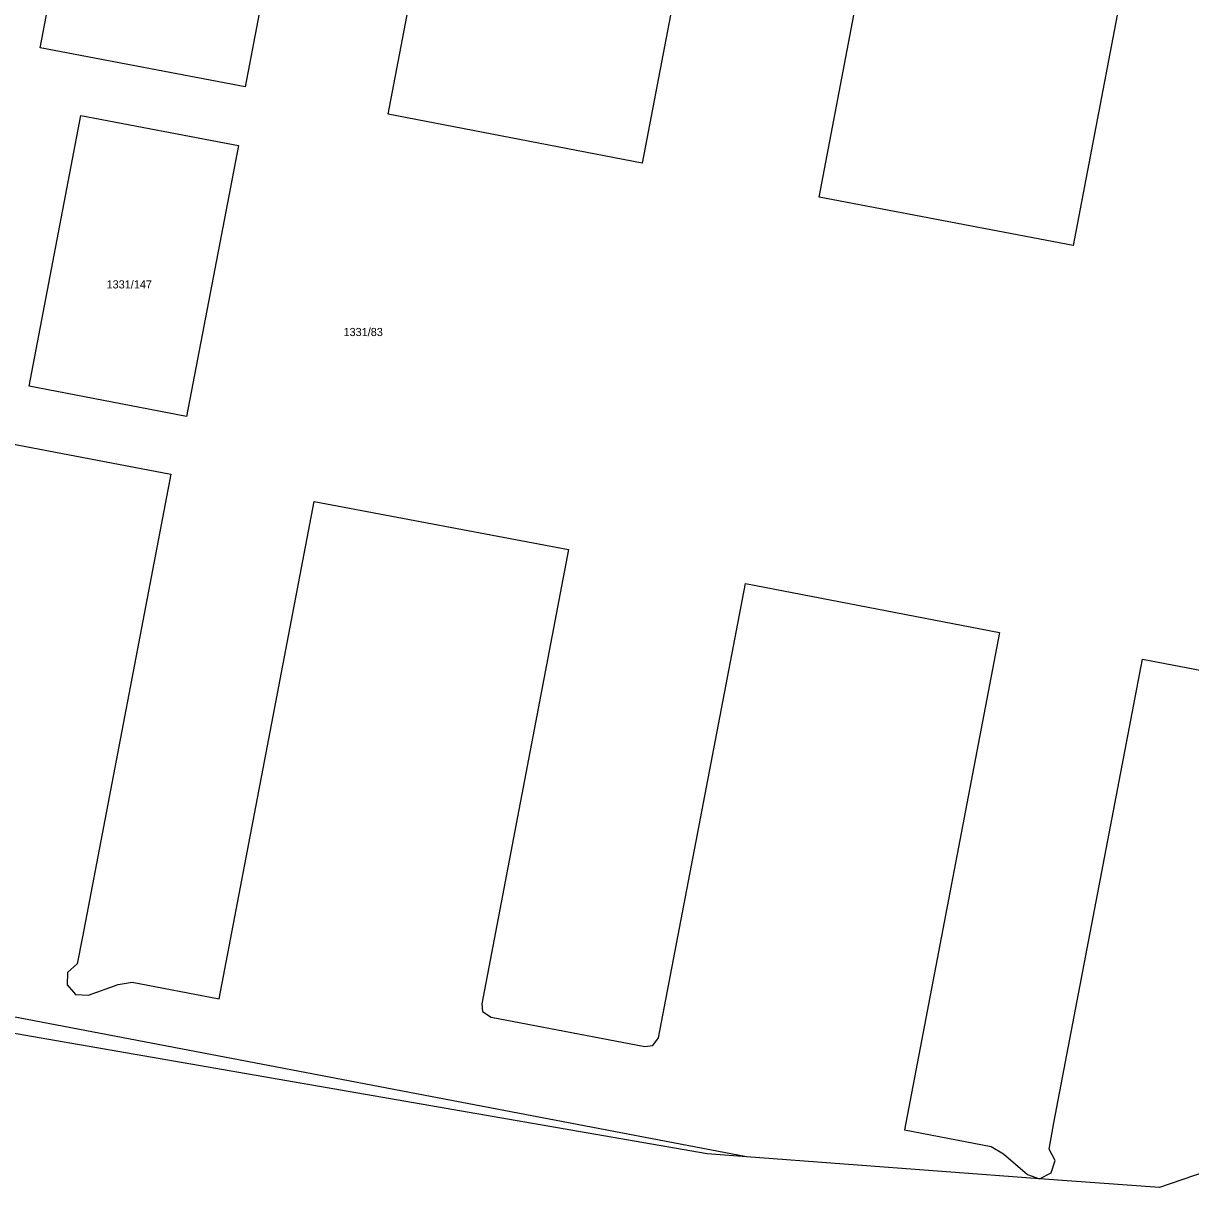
# Model space of a CAD drawing. Extents: x -601602 to -600882, y -1162594 to -1161950.
# Drawn here: x -601158 to -601036.2, y -1162543.8 to -1162422.3 of the extents above; entities that cross this region are included whole.
import ezdxf

# ---------------------------------------------------------------- set-up
doc = ezdxf.new("R2010")
doc.units = 0
doc.layers.add('KN_Hranice parcel', color=7, linetype='Continuous')
doc.layers.add('KN_Parcelní čísla', color=7, linetype='Continuous')

msp = doc.modelspace()

# ---------------------------------------------------------------- linework, layer by layer
at = {"layer": 'KN_Hranice parcel'}
for p, q in [((-600942.32, -1162509.97), (-601039.44, -1162543.83)), ((-601082.55, -1162540.62), (-601195.8, -1162519)), ((-601082.55, -1162540.62), (-601086.67, -1162540.31)), ((-601051.96, -1162542.9), (-601082.55, -1162540.62)), ((-601039.44, -1162543.83), (-601051.96, -1162542.9))]:
    msp.add_line(p, q, dxfattribs=at)
for points in [[(-601118.55, -1162378.3), (-601119.11, -1162378.19), (-601120.33, -1162377.46), (-601122.87, -1162375.26), (-601124.15, -1162374.81), (-601125.34, -1162375.41), (-601125.75, -1162376.67), (-601125.14, -1162377.86), (-601125.65, -1162380.62), (-601134.89, -1162428.94), (-601156.28, -1162424.88), (-601146.33, -1162372.89)], [(-601085.21, -1162393.8), (-601093.44, -1162436.91), (-601119.95, -1162431.81), (-601110.04, -1162379.9)], [(-601038.55, -1162393.58), (-601048.46, -1162445.52), (-601074.96, -1162440.48), (-601066.74, -1162397.34)], [(-601135.58, -1162435.09), (-601141, -1162463.35), (-601157.43, -1162460.2), (-601152.04, -1162431.93), (-601135.58, -1162435.09)], [(-601163.99, -1162465.3), (-601142.62, -1162469.38), (-601151.86, -1162517.67), (-601152.42, -1162520.46), (-601153.4, -1162521.36), (-601153.46, -1162522.68), (-601152.57, -1162523.66), (-601151.24, -1162523.73), (-601148.13, -1162522.64), (-601146.66, -1162522.4), (-601137.57, -1162524.13), (-601127.67, -1162472.23), (-601101.13, -1162477.25), (-601110.17, -1162524.65), (-601110.09, -1162525.43), (-601109.21, -1162526.05), (-601093.17, -1162529.1), (-601092.31, -1162528.98), (-601091.73, -1162528.18), (-601082.67, -1162480.77), (-601056.15, -1162485.88), (-601066.06, -1162537.79), (-601057, -1162539.55), (-601055.72, -1162540.31), (-601053.23, -1162542.46), (-601051.96, -1162542.9)], [(-601051.96, -1162542.9), (-601050.77, -1162542.28), (-601050.35, -1162541.01), (-601050.96, -1162539.83), (-601050.47, -1162537.08), (-601041.22, -1162488.68), (-601023.2, -1162492.12)], [(-601086.67, -1162540.31), (-601170.43, -1162525.77), (-601196.04, -1162520.33)]]:
    msp.add_lwpolyline(points, dxfattribs=at)

# ---------------------------------------------------------------- texts
at = {"layer": 'KN_Parcelní čísla'}
for s, p in [('1331/147', (-601149.34, -1162449.99)), ('1331/83', (-601124.61, -1162454.96))]:
    msp.add_text(s, height=0.85, dxfattribs=at).set_placement(p)

doc.saveas('drawing.dxf')
